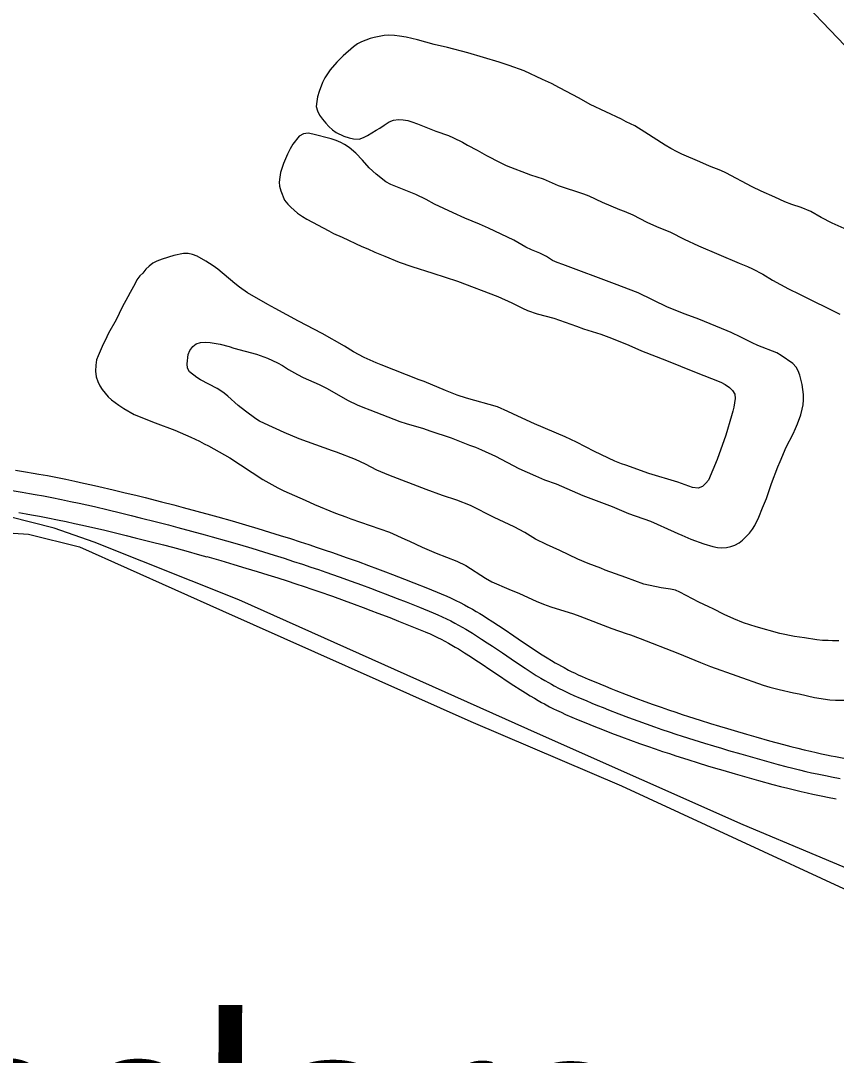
# Model space of a CAD drawing. Extents: x 3297735 to 3335592, y 670436 to 695807.
# Drawn here: x 3311094 to 3311687, y 688848 to 689600 of the extents above; entities that cross this region are included whole.
import ezdxf

# ---------------------------------------------------------------- set-up
doc = ezdxf.new("R2010")
doc.units = 0
for name, color, linetype in [('V-DTCH-CNTR', 7, 'Continuous'), ('V-ROAD-CNTR', 7, 'Continuous'), ('V-TOPO-GNAM-IDEN', 7, 'Continuous'), ('V-TOPO-SHOR', 7, 'Continuous')]:
    doc.layers.add(name, color=color, linetype=linetype)

msp = doc.modelspace()

# ---------------------------------------------------------------- linework, layer by layer
at = {"layer": 'V-DTCH-CNTR'}
msp.add_lwpolyline([(3311062.23, 689229.24), (3311099.41, 689226.99), (3311136.5, 689217.65), (3311240.46, 689171.11), (3311421.06, 689090.79), (3311530.32, 689044.18), (3311778.7, 688929.31), (3311964.61, 688849.37)], dxfattribs=at)
at = {"layer": 'V-ROAD-CNTR'}
for points in [[(3311121.69, 689979.42), (3311327.59, 689897.05), (3311506.82, 689825.22), (3311544.6, 689793.37), (3311580.92, 689735.37), (3311613.07, 689683.75), (3311649.22, 689627.58), (3311698.36, 689575.9), (3311729.87, 689545.44), (3311772.03, 689517.26), (3311811.11, 689494.01), (3311865.04, 689476.04), (3311890.66, 689461.57), (3311953.03, 689429.62), (3311986.92, 689387.76), (3312205.83, 689283.77)], [(3311090.03, 689273.4), (3311097.35, 689272.21), (3311102.87, 689271.27), (3311107.02, 689270.53), (3311113.21, 689269.39), (3311119.4, 689268.18), (3311126.54, 689266.73), (3311133.21, 689265.33), (3311139.45, 689263.99), (3311145.28, 689262.7), (3311150.75, 689261.47), (3311160.94, 689259.12), (3311169.84, 689256.99), (3311177.62, 689255.09), (3311184.42, 689253.39), (3311196.27, 689250.37), (3311205.15, 689248.06), (3311211.82, 689246.29), (3311221.78, 689243.62), (3311231.76, 689240.9), (3311237.08, 689239.43)], [(3311087.69, 689258.58), (3311094.89, 689257.41), (3311100.29, 689256.49), (3311104.34, 689255.77), (3311110.41, 689254.65), (3311116.47, 689253.47), (3311123.51, 689252.04), (3311130.09, 689250.66), (3311136.25, 689249.33), (3311142.02, 689248.06), (3311147.41, 689246.85), (3311157.51, 689244.51), (3311166.32, 689242.41), (3311174.02, 689240.53), (3311180.76, 689238.85), (3311192.52, 689235.85), (3311201.34, 689233.55), (3311207.95, 689231.8), (3311217.87, 689229.14), (3311227.79, 689226.43), (3311233.08, 689224.97)], [(3311092.43, 689242.62), (3311097.72, 689241.71), (3311101.66, 689241.01), (3311107.61, 689239.91), (3311113.54, 689238.76), (3311120.48, 689237.35), (3311126.98, 689235.99), (3311133.06, 689234.68), (3311138.76, 689233.42), (3311144.08, 689232.22), (3311154.08, 689229.91), (3311162.8, 689227.83), (3311170.43, 689225.96), (3311177.09, 689224.3), (3311188.78, 689221.32), (3311197.53, 689219.04), (3311204.09, 689217.31), (3311213.95, 689214.66), (3311223.82, 689211.97), (3311229.08, 689210.51)], [(3311237.15, 689239.41), (3311247.44, 689236.5), (3311257.1, 689233.7), (3311266.14, 689231), (3311274.59, 689228.43), (3311282.5, 689225.97), (3311289.9, 689223.62), (3311296.82, 689221.38), (3311303.3, 689219.25), (3311309.37, 689217.23), (3311315.05, 689215.31), (3311320.37, 689213.48), (3311330.3, 689210.01), (3311338.98, 689206.91), (3311346.57, 689204.16), (3311353.19, 689201.71), (3311358.98, 689199.54), (3311364.04, 689197.61), (3311372.86, 689194.22), (3311379.48, 689191.62), (3311389.37, 689187.67), (3311399.27, 689183.64), (3311401.13, 689182.86), (3311403, 689182.04), (3311406.53, 689180.44), (3311409.94, 689178.81), (3311413.18, 689177.18), (3311416.29, 689175.55), (3311419.25, 689173.93), (3311422.09, 689172.33), (3311424.81, 689170.75), (3311427.41, 689169.2), (3311429.91, 689167.68), (3311432.33, 689166.18), (3311436.89, 689163.28), (3311441.13, 689160.52), (3311445.06, 689157.9), (3311452.29, 689153.03), (3311458.55, 689148.78), (3311463.98, 689145.13), (3311468.7, 689142.01), (3311472.81, 689139.35), (3311476.41, 689137.09), (3311479.55, 689135.16), (3311482.31, 689133.52), (3311484.72, 689132.12), (3311486.83, 689130.93), (3311488.65, 689129.93), (3311491.94, 689128.18), (3311494.38, 689126.94), (3311496.19, 689126.06), (3311498.97, 689124.74), (3311501.81, 689123.48), (3311506.19, 689121.6), (3311510.48, 689119.78), (3311514.65, 689118.05), (3311518.7, 689116.4), (3311522.62, 689114.82), (3311526.41, 689113.32), (3311533.83, 689110.44), (3311540.78, 689107.82), (3311547.32, 689105.42), (3311553.47, 689103.21), (3311559.26, 689101.18), (3311564.69, 689099.3), (3311569.8, 689097.58), (3311574.6, 689095.98), (3311579.1, 689094.51), (3311587.61, 689091.78), (3311595.06, 689089.44), (3311601.61, 689087.44), (3311607.37, 689085.7), (3311612.4, 689084.21), (3311621.29, 689081.62), (3311627.96, 689079.72), (3311638.04, 689076.89), (3311648.15, 689074.12), (3311653.52, 689072.69), (3311658.53, 689071.41), (3311663.23, 689070.26), (3311667.64, 689069.22), (3311671.78, 689068.28), (3311675.66, 689067.43), (3311679.29, 689066.66), (3311682.7, 689065.97), (3311685.88, 689065.34), (3311691.99, 689064.19)], [(3311233.08, 689224.97), (3311243.31, 689222.08), (3311252.87, 689219.3), (3311261.81, 689216.64), (3311270.18, 689214.09), (3311278, 689211.66), (3311285.33, 689209.33), (3311292.18, 689207.12), (3311298.59, 689205.01), (3311304.59, 689203.01), (3311310.21, 689201.11), (3311315.47, 689199.31), (3311325.31, 689195.87), (3311333.9, 689192.8), (3311341.4, 689190.07), (3311347.95, 689187.65), (3311353.68, 689185.5), (3311358.68, 689183.6), (3311367.42, 689180.23), (3311373.97, 689177.67), (3311383.76, 689173.76), (3311393.53, 689169.78), (3311395.25, 689169.06), (3311396.92, 689168.33), (3311400.19, 689166.85), (3311403.32, 689165.35), (3311406.32, 689163.83), (3311409.21, 689162.32), (3311411.98, 689160.81), (3311414.64, 689159.31), (3311417.21, 689157.82), (3311419.68, 689156.35), (3311422.05, 689154.9), (3311424.35, 689153.48), (3311428.76, 689150.67), (3311432.88, 689147.99), (3311436.72, 689145.44), (3311443.89, 689140.6), (3311450.16, 689136.35), (3311455.65, 689132.65), (3311460.49, 689129.46), (3311464.74, 689126.71), (3311468.49, 689124.34), (3311471.8, 689122.32), (3311474.71, 689120.59), (3311477.27, 689119.1), (3311479.53, 689117.83), (3311481.52, 689116.73), (3311485.02, 689114.87), (3311487.68, 689113.52), (3311489.69, 689112.54), (3311492.72, 689111.11), (3311495.79, 689109.74), (3311500.31, 689107.8), (3311504.69, 689105.95), (3311508.94, 689104.18), (3311513.06, 689102.5), (3311517.06, 689100.89), (3311520.94, 689099.35), (3311528.47, 689096.43), (3311535.55, 689093.76), (3311542.2, 689091.32), (3311548.45, 689089.07), (3311554.33, 689087.01), (3311559.84, 689085.11), (3311565.03, 689083.36), (3311569.9, 689081.73), (3311574.47, 689080.24), (3311583.07, 689077.48), (3311590.63, 689075.11), (3311597.26, 689073.08), (3311603.07, 689071.33), (3311608.17, 689069.82), (3311617.13, 689067.21), (3311623.88, 689065.28), (3311634.03, 689062.44), (3311644.24, 689059.64), (3311649.74, 689058.17), (3311654.89, 689056.86), (3311659.73, 689055.67), (3311664.26, 689054.6), (3311668.51, 689053.64), (3311672.5, 689052.77), (3311676.25, 689051.98), (3311679.75, 689051.26), (3311683.04, 689050.61), (3311689.22, 689049.45)], [(3311229, 689210.54), (3311239.18, 689207.66), (3311248.64, 689204.91), (3311257.49, 689202.28), (3311265.76, 689199.76), (3311273.51, 689197.35), (3311280.75, 689195.05), (3311287.53, 689192.86), (3311293.87, 689190.77), (3311299.81, 689188.79), (3311305.37, 689186.91), (3311310.56, 689185.13), (3311320.31, 689181.73), (3311328.81, 689178.69), (3311336.24, 689175.99), (3311342.72, 689173.59), (3311348.38, 689171.47), (3311353.32, 689169.59), (3311361.99, 689166.25), (3311368.45, 689163.72), (3311378.15, 689159.85), (3311387.8, 689155.91), (3311389.36, 689155.26), (3311390.84, 689154.62), (3311393.85, 689153.25), (3311396.7, 689151.88), (3311399.47, 689150.49), (3311402.13, 689149.09), (3311404.71, 689147.69), (3311407.2, 689146.29), (3311409.61, 689144.89), (3311411.94, 689143.5), (3311414.2, 689142.12), (3311416.37, 689140.78), (3311420.64, 689138.06), (3311424.63, 689135.46), (3311428.37, 689132.97), (3311435.49, 689128.17), (3311441.76, 689123.92), (3311447.33, 689120.17), (3311452.28, 689116.9), (3311456.68, 689114.06), (3311460.58, 689111.6), (3311464.04, 689109.48), (3311467.11, 689107.65), (3311469.83, 689106.08), (3311472.23, 689104.72), (3311474.39, 689103.54), (3311478.11, 689101.56), (3311480.98, 689100.1), (3311483.19, 689099.02), (3311486.47, 689097.47), (3311489.77, 689096), (3311494.43, 689094), (3311498.89, 689092.11), (3311503.23, 689090.31), (3311507.43, 689088.6), (3311511.5, 689086.96), (3311515.47, 689085.39), (3311523.12, 689082.42), (3311530.32, 689079.71), (3311537.08, 689077.22), (3311543.43, 689074.94), (3311549.4, 689072.84), (3311555, 689070.91), (3311560.26, 689069.13), (3311565.2, 689067.49), (3311569.85, 689065.97), (3311578.54, 689063.18), (3311586.19, 689060.79), (3311592.9, 689058.73), (3311598.78, 689056.96), (3311603.94, 689055.43), (3311612.97, 689052.8), (3311619.79, 689050.85), (3311630.02, 689047.98), (3311640.33, 689045.15), (3311645.95, 689043.66), (3311651.25, 689042.31), (3311656.22, 689041.09), (3311660.88, 689039.99), (3311665.25, 689039), (3311669.35, 689038.1), (3311673.2, 689037.29), (3311676.8, 689036.55), (3311680.2, 689035.88), (3311686.44, 689034.71)]]:
    msp.add_lwpolyline(points, dxfattribs=at)
at = {"layer": 'V-TOPO-SHOR'}
for points in [[(3311540.03, 689523.33), (3311533.75, 689526.38), (3311530.34, 689528.28), (3311507.73, 689538.98), (3311499.72, 689543.54), (3311485.42, 689550.97), (3311479.52, 689554.29), (3311472.96, 689557.07), (3311459.68, 689563.28), (3311448.86, 689567.32), (3311441.65, 689569.73), (3311418.81, 689576.53), (3311404, 689580.25), (3311394.37, 689582.42), (3311382.16, 689585.83), (3311373.92, 689587.79), (3311369.01, 689588.69), (3311365.58, 689589.11), (3311360.94, 689589.26), (3311357.88, 689589.02), (3311350.8, 689587.62), (3311347.82, 689586.83), (3311341.38, 689584.5), (3311338.58, 689583.05), (3311335.67, 689580.86), (3311328.06, 689574.18), (3311323.55, 689569.78), (3311318.74, 689564.09), (3311314.95, 689558.19), (3311313.15, 689554.97), (3311310.64, 689548.41), (3311309.48, 689544.52), (3311308.97, 689541), (3311308.55, 689537.48), (3311309.44, 689534.22), (3311311.07, 689531.22), (3311313.17, 689528.23), (3311315.54, 689525.32), (3311317.74, 689522.97), (3311320.31, 689520.61), (3311322.98, 689518.54), (3311328.7, 689516.05), (3311332.49, 689514.79), (3311335.73, 689513.91), (3311339.82, 689513.86), (3311342.98, 689514.93), (3311345.97, 689516.38), (3311352.15, 689520.29), (3311354.87, 689521.83), (3311357.96, 689524.02), (3311361.61, 689526.3), (3311364.78, 689527.56), (3311368.5, 689527.97), (3311371.66, 689527.84), (3311375.18, 689527.24), (3311378.14, 689526.45), (3311382.21, 689525.01), (3311395.6, 689519.64), (3311404.75, 689516.36), (3311408.35, 689514.73), (3311414.99, 689511.49), (3311418.49, 689509.4), (3311425.59, 689505.69), (3311432.32, 689501.8), (3311442.28, 689496.74), (3311446.62, 689494.74), (3311464.36, 689487.92), (3311473.51, 689484.83), (3311477.85, 689483.1), (3311484.41, 689480.04), (3311502.8, 689474.05), (3311506.78, 689472.51), (3311516.47, 689468.02), (3311529.03, 689462.75), (3311532.35, 689461.5), (3311538.54, 689458.73), (3311548.87, 689453.58), (3311555.89, 689450.42), (3311566.05, 689446.3), (3311576.01, 689441.16), (3311586.34, 689436.19), (3311615.89, 689423.65), (3311621.99, 689421.25), (3311625.68, 689419.53), (3311633.06, 689415.72), (3311640.15, 689411.45), (3311651.77, 689405.17), (3311659.7, 689401.07)], [(3311701.03, 689444.92), (3311683.4, 689452.76), (3311675.47, 689456.76), (3311667.91, 689461.13), (3311660.98, 689464.01), (3311654.23, 689466.42), (3311649.15, 689468.25), (3311641.77, 689471.69), (3311631.89, 689475.99), (3311625.43, 689479.14), (3311606.34, 689489.23), (3311602.65, 689490.95), (3311594.43, 689494.21), (3311587.23, 689497.28), (3311574.21, 689502.92), (3311570.8, 689504.55), (3311566.28, 689506.93), (3311562.22, 689509.39), (3311547.49, 689518.96), (3311540.03, 689523.33)], [(3311306.06, 689517.36), (3311302.73, 689518.06), (3311299.38, 689517.64), (3311296.2, 689516), (3311291.67, 689510.12), (3311289.77, 689506.81), (3311287.77, 689502.84), (3311284.9, 689496), (3311282.68, 689489.63), (3311282.08, 689486.2), (3311281.66, 689482.58), (3311281.99, 689479.51), (3311282.87, 689476.25), (3311285.57, 689469.53), (3311287.85, 689466.44), (3311290.15, 689464.27), (3311295.1, 689460.03), (3311298.6, 689457.57), (3311301.73, 689455.67), (3311317.78, 689447.29), (3311321.19, 689445.3), (3311327.47, 689442.53), (3311341.77, 689435.75), (3311346.11, 689434.02), (3311351.19, 689431.63), (3311358.49, 689428.85), (3311368.83, 689424.44), (3311377.98, 689421.26), (3311393.33, 689416.51), (3311411.18, 689410.71), (3311440.65, 689399.37), (3311450.8, 689394.87), (3311458.46, 689391.06), (3311462.15, 689389.43), (3311469.08, 689386.93), (3311481.3, 689383.71), (3311497.75, 689378.01), (3311502.83, 689376.09), (3311515.5, 689372.12), (3311523.27, 689369.33), (3311535.73, 689364.24), (3311544.87, 689360.13), (3311563.17, 689353.12), (3311583.48, 689344.68), (3311602.51, 689337.29), (3311605.65, 689335.57), (3311608.78, 689333.3), (3311611.07, 689331.32), (3311612.8, 689328.61), (3311613.04, 689325.45), (3311612.12, 689319.05), (3311611.43, 689316.09), (3311610.27, 689312.77), (3311606.28, 689298.7), (3311599.83, 689281.15), (3311593.7, 689266.09), (3311591.72, 689263.8), (3311589.18, 689261.6), (3311586.19, 689260.34), (3311582.02, 689260.76), (3311571.39, 689264.62), (3311550.31, 689270.93), (3311533.58, 689276.99), (3311530.53, 689277.96), (3311525.54, 689279.88), (3311510.77, 689286.85), (3311497.77, 689293.8), (3311489.46, 689297.53), (3311467.21, 689307.01), (3311455.03, 689312.55), (3311447.92, 689316.08), (3311440.26, 689319.24), (3311417.78, 689325.76), (3311411.12, 689327.89), (3311402.44, 689331.15), (3311387.01, 689337.67), (3311383.41, 689338.92), (3311355.89, 689349.96), (3311352.1, 689351.31), (3311343.32, 689355.23), (3311335.67, 689359.41), (3311329.04, 689363.49), (3311312.91, 689372.71), (3311295.75, 689381.47), (3311278.79, 689390.89), (3311273.54, 689393.65), (3311258.61, 689402.2), (3311252.9, 689406.17), (3311249.41, 689408.91), (3311237.01, 689419.28), (3311233.79, 689421.74), (3311228.45, 689425.15), (3311222, 689428.86), (3311218.67, 689430.1), (3311215.52, 689430.8), (3311212.18, 689430.65), (3311205.2, 689429.17), (3311196.72, 689426.68), (3311192.89, 689425.24), (3311189.9, 689423.7), (3311187.18, 689421.6)], [(3311288.52, 689346.47), (3311295.07, 689342.76), (3311299.13, 689340.76), (3311310.67, 689335.6), (3311316.11, 689332.83), (3311331.69, 689324), (3311338.42, 689320.75), (3311342.58, 689319.21), (3311347.47, 689317.11), (3311369.46, 689308.74), (3311373.99, 689307.2), (3311386.48, 689303.6), (3311391.19, 689301.87), (3311406.73, 689296.84), (3311420.03, 689291.56), (3311424.37, 689290.02), (3311428.81, 689288.2), (3311438.77, 689283.61), (3311455.83, 689274.57), (3311467.83, 689269.12), (3311474.57, 689266.43), (3311482.89, 689263.45), (3311502.38, 689255.02), (3311523.72, 689246.85), (3311535.54, 689241.87), (3311551.44, 689236.37), (3311568.6, 689228.63), (3311571.37, 689227.29), (3311574.24, 689226.23), (3311580.79, 689223.36), (3311590.31, 689219.9), (3311596.88, 689217.86), (3311600.21, 689217.17), (3311603.37, 689216.94), (3311606.71, 689217.27), (3311609.88, 689217.88), (3311612.77, 689218.86), (3311615.95, 689220.58), (3311618.29, 689222.6), (3311623.37, 689227.64), (3311625.55, 689230.49), (3311627.25, 689233.25), (3311630.12, 689239.25), (3311632.99, 689245.9), (3311635.68, 689252.73), (3311639.44, 689263.73), (3311643.96, 689275.84), (3311645.68, 689279.53), (3311650.09, 689290.15), (3311655.13, 689299.74), (3311656.95, 689303.52), (3311658.39, 689307.03), (3311660.7, 689313.6), (3311661.77, 689317.57), (3311662.37, 689320.82), (3311662.7, 689324.34), (3311662.56, 689328.33), (3311661.73, 689335.59), (3311660.05, 689342.39), (3311658.89, 689345.46), (3311657.34, 689348.18), (3311654.87, 689350.91), (3311646.4, 689356.68), (3311643.27, 689358.48), (3311629.6, 689363.95), (3311625.44, 689365.77), (3311617.24, 689370.06), (3311610.13, 689373.4), (3311607.17, 689374.46), (3311586.58, 689382.99), (3311576.69, 689386.55), (3311563.85, 689391.82), (3311542.63, 689402.04), (3311525.45, 689408.76), (3311487.84, 689422.62), (3311483.59, 689424.25), (3311480.36, 689425.69), (3311475.94, 689428.43), (3311471.05, 689430.91), (3311465.04, 689433.31), (3311460.8, 689435.41), (3311452.14, 689440.35), (3311433.68, 689449.22), (3311427.13, 689452.1), (3311416.5, 689456.41), (3311408.2, 689460.14), (3311394.63, 689466.54), (3311388.45, 689469.96), (3311380.89, 689473.68), (3311362.69, 689480.79), (3311359.1, 689482.88), (3311352.11, 689488.35), (3311347.07, 689493.06), (3311342.31, 689498.6), (3311337.45, 689503.49), (3311332.49, 689507.64), (3311329.18, 689509.82), (3311326.5, 689511.25), (3311323.09, 689512.87), (3311319.48, 689514.03), (3311306.06, 689517.36)], [(3311187.18, 689421.6), (3311184.73, 689419.31), (3311182.56, 689416.55), (3311180.4, 689414.45), (3311178.23, 689411.69), (3311176.99, 689408.92), (3311173.28, 689402.38), (3311171.75, 689399.24), (3311167.67, 689391.77), (3311163.18, 689382.64), (3311157.76, 689372.96), (3311156.52, 689370.19), (3311153, 689363.27), (3311150.03, 689356.35), (3311148.97, 689353.48), (3311148.36, 689349.59), (3311148.12, 689345.23), (3311148.71, 689341.04), (3311149.88, 689337.69), (3311151.42, 689334.69), (3311153.06, 689331.98), (3311155.15, 689329.17), (3311157.53, 689326.63), (3311159.83, 689324.46), (3311165.25, 689320.49), (3311168.85, 689318.22), (3311176.31, 689313.85), (3311191.55, 689307.8), (3311205.88, 689302.51), (3311217.6, 689297.44), (3311223.78, 689294.39), (3311227.19, 689292.49), (3311230.33, 689291.05), (3311245.72, 689282.21), (3311269.85, 689266.68), (3311280.72, 689260.41), (3311284.96, 689258.31), (3311300.48, 689251.52), (3311307.3, 689248.36), (3311322.54, 689242.22), (3311330.03, 689239.52), (3311333.82, 689237.99), (3311361.73, 689228.34), (3311372.99, 689223.18), (3311376.41, 689221.84), (3311385.64, 689217.35), (3311395.7, 689213.14), (3311410.67, 689207.19), (3311417.31, 689204.13), (3311431.59, 689195.03), (3311436.29, 689192.28), (3311448.48, 689187.01), (3311456.42, 689183.85), (3311468.42, 689178.21), (3311473.68, 689176.01), (3311479.04, 689174.08), (3311495.59, 689168.94), (3311500.12, 689167.31), (3311523.5, 689158.28)], [(3311659.7, 689401.07), (3311672.9, 689394.59), (3311676.5, 689392.96), (3311689.04, 689386.67)], [(3311688.28, 689149.45), (3311683.82, 689149.42), (3311680.48, 689149.65), (3311676.49, 689149.7), (3311672.41, 689150.03), (3311663.43, 689151.54), (3311656.1, 689152.56), (3311645.36, 689154.74), (3311628.25, 689159.61), (3311619.19, 689162.51), (3311612.07, 689165.39), (3311604.96, 689168.64), (3311596.94, 689172.73), (3311593.98, 689173.98), (3311586.7, 689177.6), (3311572.86, 689184.84), (3311569.63, 689186.09), (3311566.02, 689186.88), (3311559.35, 689187.99), (3311546.66, 689190.66), (3311540.01, 689192.88), (3311533.54, 689195.38), (3311518.57, 689200.77), (3311515.34, 689202.11), (3311506.1, 689205.58), (3311498.8, 689208.64), (3311485.51, 689214.94), (3311475.82, 689219.25), (3311467.89, 689223.34), (3311460.06, 689227.99), (3311452.4, 689232.09), (3311438.01, 689238.96), (3311420.67, 689247.73), (3311410.69, 689251.66), (3311400.43, 689254.95), (3311388.5, 689259.29), (3311361.44, 689269.76), (3311352.66, 689273.4), (3311344.46, 689277.69), (3311337.07, 689281.22), (3311323.4, 689286.5), (3311320.35, 689287.47), (3311296.13, 689296.23), (3311285.24, 689300.74), (3311271.12, 689307.23), (3311267.43, 689309.05), (3311264.75, 689310.57), (3311257.12, 689316.14), (3311251.88, 689320.39), (3311244.45, 689327.08), (3311241.78, 689329.25), (3311239.3, 689330.95), (3311236.54, 689332.75), (3311224.54, 689338.85), (3311221.87, 689340.56), (3311216.54, 689344.8), (3311215, 689347.42), (3311214.85, 689350.68), (3311215.5, 689357.35), (3311216.84, 689360.31), (3311218.83, 689363.25), (3311221.27, 689365.17), (3311224.53, 689366.06), (3311227.87, 689366.29), (3311231.49, 689366.06), (3311238.71, 689364.76), (3311245.38, 689363.09), (3311248.8, 689361.93), (3311265.27, 689357.54), (3311273.12, 689354.66), (3311280.51, 689351.4), (3311284.2, 689349.31), (3311288.52, 689346.47)], [(3311960.54, 688870.94), (3311935.33, 688875.79), (3311918.6, 688877.77), (3311897.5, 688882.46), (3311827.41, 688916.87), (3311777.46, 688940.44), (3311760.86, 688952.12), (3311724.95, 688971.1), (3311618.84, 689015.69), (3311471.57, 689081.08), (3311252.41, 689179.15), (3311147.15, 689221.08), (3311118.18, 689231.15), (3311085.67, 689239.51), (3311037.2, 689241.91), (3310941.06, 689238.75), (3310881.03, 689233.35), (3310863.32, 689227.41), (3310852.64, 689219.61), (3310807.39, 689154.89)], [(3311523.5, 689158.28), (3311533.85, 689154.71), (3311536.9, 689153.83), (3311543.92, 689151.14), (3311571.45, 689140.39), (3311587.8, 689133.58), (3311595.1, 689130.7), (3311633.45, 689117.11), (3311638.26, 689115.65), (3311644.93, 689113.99), (3311655.38, 689111.62), (3311659.55, 689110.92), (3311670.76, 689108.36), (3311681.88, 689106.55), (3311685.86, 689106.31), (3311692.92, 689106.22)]]:
    msp.add_lwpolyline(points, dxfattribs=at)

# ---------------------------------------------------------------- texts
at = {"layer": 'V-TOPO-GNAM-IDEN'}
msp.add_text('Cinclare', height=145, rotation=359.6879, dxfattribs=at).set_placement((3310835.99, 688734.38))

doc.saveas('drawing.dxf')
